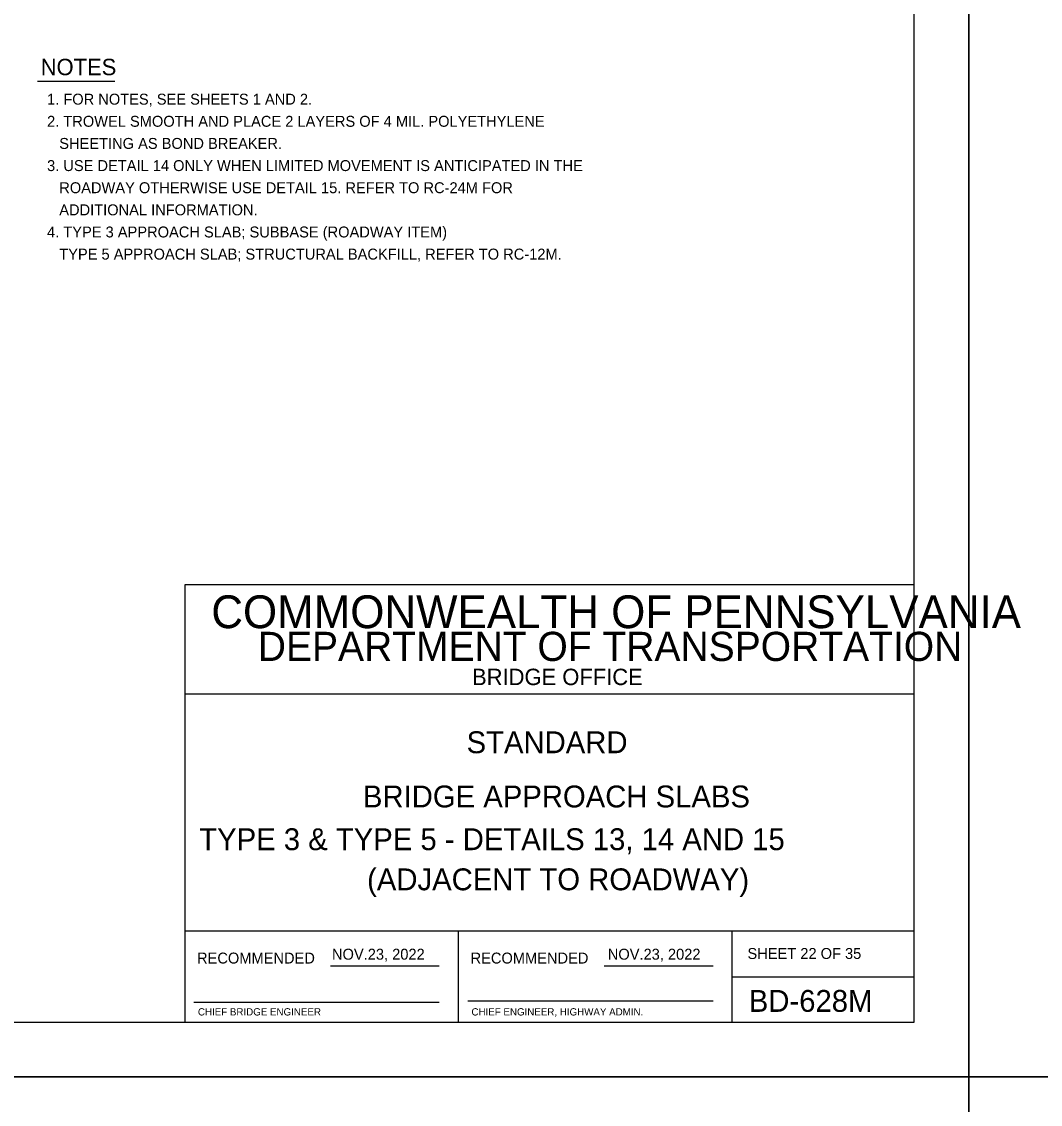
# Model space of a CAD drawing. Extents: x 636530 to 644067, y 294168 to 299122.
# Drawn here: x 641270 to 641549.3, y 295943 to 296240 of the extents above; entities that cross this region are included whole.
import ezdxf

# ---------------------------------------------------------------- set-up
doc = ezdxf.new("R2010")
doc.units = 0
for name, color, linetype in [('1', 7, 'Continuous'), ('DATES', 7, 'Continuous'), ('PLT-BNDY', 7, 'Continuous'), ('SIGNATORY TITLES', 7, 'Continuous')]:
    doc.layers.add(name, color=color, linetype=linetype)

msp = doc.modelspace()

# ---------------------------------------------------------------- linework, layer by layer
at = {"layer": '1'}
for p, q in [((641514.78, 295965.48), (641514.78, 296529.48)), ((641274.37, 296223.68), (641295.61, 296223.68)), ((641514.78, 296085.48), (641314.78, 296085.48)), ((641314.78, 296085.48), (641314.78, 295965.48)), ((641514.78, 295965.48), (641514.78, 296085.48)), ((641514.78, 296055.48), (641314.78, 296055.48)), ((641514.78, 295990.48), (641314.78, 295990.48)), ((641389.79, 295965.47), (641389.79, 295990.48)), ((641464.78, 295990.48), (641464.78, 295965.48)), ((641354.75, 295980.98), (641384.51, 295980.98)), ((641429.75, 295980.98), (641459.65, 295980.98)), ((641464.78, 295977.98), (641514.78, 295977.98)), ((641317.28, 295970.98), (641384.51, 295970.98)), ((641392.41, 295971.35), (641459.65, 295971.35)), ((640728.78, 295965.48), (641514.78, 295965.48)), ((641314.78, 295965.48), (641514.78, 295965.48))]:
    msp.add_line(p, q, dxfattribs=at)
at = {"layer": 'PLT-BNDY'}
for points in [[(640688.78, 296544.48), (641529.78, 296544.48), (641529.78, 295950.48), (640688.78, 295950.48)], [(641529.78, 296544.48), (642370.78, 296544.48), (642370.78, 295950.48), (641529.78, 295950.48)], [(640688.78, 295950.48), (641529.78, 295950.48), (641529.78, 295356.48), (640688.78, 295356.48)], [(641529.78, 295950.48), (642370.78, 295950.48), (642370.78, 295356.48), (641529.78, 295356.48)]]:
    msp.add_lwpolyline(points, close=True, dxfattribs=at)

# ---------------------------------------------------------------- texts
at = {"layer": '1'}
for s, height, p in [('NOTES', 4.5, (641275.26, 296225.29)), ('1. FOR NOTES, SEE SHEETS 1 AND 2.', 3, (641277, 296217.21)), ('2. TROWEL SMOOTH AND PLACE 2 LAYERS OF 4 MIL. POLYETHYLENE', 3, (641277, 296211.14)), ('   SHEETING AS BOND BREAKER.', 3, (641277, 296205.07)), ('3. USE DETAIL 14 ONLY WHEN LIMITED MOVEMENT IS ANTICIPATED IN THE', 3, (641277, 296198.99)), ('   ROADWAY OTHERWISE USE DETAIL 15. REFER TO RC-24M FOR', 3, (641277, 296192.92)), ('   ADDITIONAL INFORMATION.', 3, (641277, 296186.85)), ('4. TYPE 3 APPROACH SLAB; SUBBASE (ROADWAY ITEM)', 3, (641277, 296180.78)), ('   TYPE 5 APPROACH SLAB; STRUCTURAL BACKFILL, REFER TO RC-12M.', 3, (641277, 296174.71)), ('COMMONWEALTH OF PENNSYLVANIA', 9, (641322.03, 296073.6)), ('DEPARTMENT OF TRANSPORTATION', 8.0002, (641334.78, 296064.6)), ('BRIDGE OFFICE', 4.5, (641393.53, 296057.98)), ('STANDARD', 6, (641392.03, 296039.3)), ('BRIDGE APPROACH SLABS', 6.0001, (641363.61, 296024.43)), ('TYPE 3 & TYPE 5 - DETAILS 13, 14 AND 15', 6.0001, (641318.73, 296012.7)), ('(ADJACENT TO ROADWAY)', 6.0001, (641364.75, 296001.7)), ('RECOMMENDED', 3.0002, (641318.12, 295981.6)), ('RECOMMENDED', 3.0002, (641393.12, 295981.6)), ('SHEET 22 OF 35', 3, (641469.04, 295982.86)), ('BD-628M', 6, (641469.41, 295968.35))]:
    msp.add_text(s, height=height, dxfattribs=at).set_placement(p)
at = {"layer": 'DATES'}
for p in [(641355.12, 295982.66), (641430.74, 295982.66)]:
    msp.add_text('NOV.23, 2022', height=3, dxfattribs=at).set_placement(p)
at = {"layer": 'SIGNATORY TITLES'}
for s, p in [('CHIEF BRIDGE ENGINEER', (641318.37, 295967.35)), ('CHIEF ENGINEER, HIGHWAY ADMIN.', (641393.37, 295967.35))]:
    msp.add_text(s, height=2, dxfattribs=at).set_placement(p)

doc.saveas('drawing.dxf')
